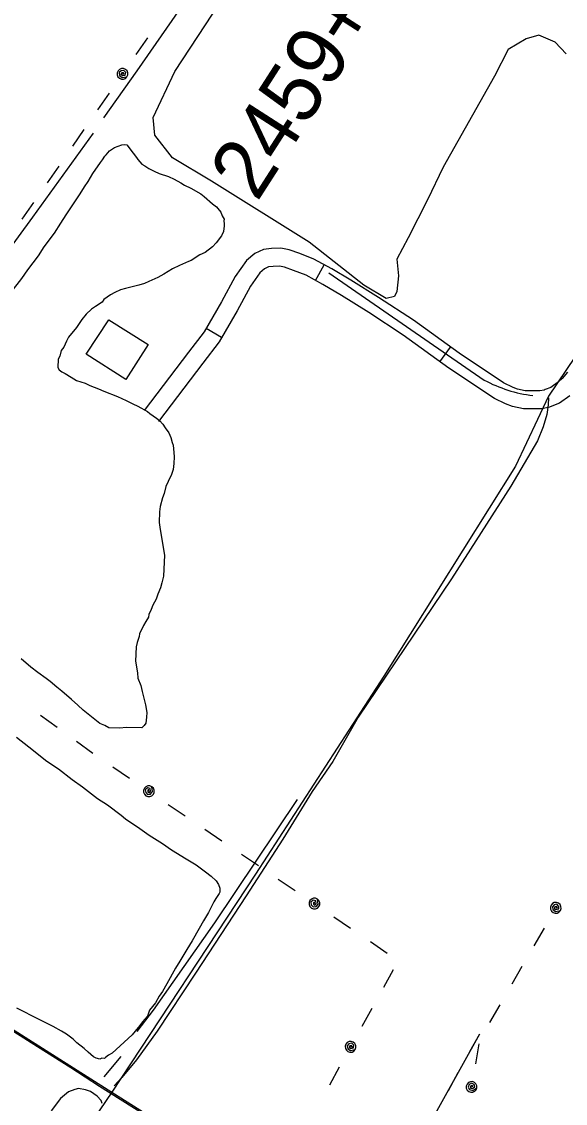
# Model space of a CAD drawing. Extents: x 3535183 to 3573198, y 534952 to 560562.
# Drawn here: x 3551444 to 3552352, y 543255 to 545059 of the extents above; entities that cross this region are included whole.
import ezdxf

# ---------------------------------------------------------------- set-up
doc = ezdxf.new("R2010")
doc.units = 0
for name, color, linetype in [('V-BLDG-OTLN', 7, 'Continuous'), ('V-DTCH-CNTR', 7, 'Continuous'), ('V-RAIL-TRAK', 7, 'Continuous'), ('V-ROAD-CNTR', 7, 'Continuous'), ('V-SITE-VEGE', 7, 'Continuous'), ('V-SURV-IDEN', 7, 'Continuous'), ('V-TOPO-SHOR', 7, 'Continuous'), ('V-UTIL-LINE', 7, 'Continuous')]:
    doc.layers.add(name, color=color, linetype=linetype)

msp = doc.modelspace()

# ---------------------------------------------------------------- linework, layer by layer
at = {"layer": 'V-BLDG-OTLN'}
msp.add_lwpolyline([(3551589.2, 544562), (3551654.9, 544520.5), (3551618.1, 544462.4), (3551551.7, 544504.4)], close=True, dxfattribs=at)
at = {"layer": 'V-DTCH-CNTR'}
for points in [[(3552323.6, 544431.5), (3552323.2, 544420.2), (3552320.8, 544403.8), (3552314.8, 544383.2), (3552305.2, 544360), (3552260.6, 544284.3), (3552161.7, 544129.8), (3552006, 543899.2), (3551963.2, 543825.1), (3551929.1, 543775.1), (3551880, 543695.2), (3551819, 543601), (3551734.1, 543472), (3551670.4, 543375.3), (3551635.6, 543327), (3551611, 543297.5), (3551598.3, 543284.1)], [(3551578.1, 543254.3), (3551576.6, 543259.6), (3551569.9, 543266.8), (3551558.8, 543274.2), (3551550.3, 543277.1), (3551539, 543279.3), (3551532.9, 543277.8), (3551522.3, 543273.8), (3551508.9, 543263), (3551493.3, 543241.9)]]:
    msp.add_lwpolyline(points, dxfattribs=at)
at = {"layer": 'V-RAIL-TRAK'}
msp.add_lwpolyline([(3550365.2, 544048), (3550434.3, 544003.9), (3550525.2, 543946.7), (3550593.5, 543903.9), (3550673.3, 543853.3), (3550771.4, 543790.6), (3550852.5, 543739.8), (3550912.3, 543701.8), (3550968.2, 543666.9), (3551040.3, 543620.9), (3551109.4, 543577.2), (3551185.4, 543529.3), (3551287.4, 543465.1), (3551374, 543410.3), (3551470.4, 543349.4), (3551525.9, 543314.5), (3551573.7, 543283.4), (3551647.1, 543237.4)], dxfattribs=at)
at = {"layer": 'V-ROAD-CNTR'}
for p, q in [((3551934.6, 544627.5), (3551949, 544653.8)), ((3551777.7, 544532.2), (3551751.7, 544547.3)), ((3552142.2, 544492), (3552159.8, 544516.3))]:
    msp.add_line(p, q, dxfattribs=at)
for points in [[(3552355.3, 544474.4), (3552346.2, 544463.7), (3552340.4, 544458.3), (3552327.5, 544449.2), (3552318.1, 544445.5), (3552316.1, 544444.7), (3552309.2, 544443.1), (3552284.7, 544443.3), (3552271.9, 544445.9), (3552264.3, 544449), (3552248.5, 544456.8), (3552174.1, 544506), (3552097.9, 544561), (3552039.7, 544599.1), (3551993.6, 544628), (3551961.7, 544646.8), (3551931.7, 544663.3), (3551908.3, 544672.4), (3551890.7, 544678.7), (3551876.8, 544681.4), (3551861.3, 544681), (3551847.8, 544679.2), (3551833.3, 544672.6), (3551819.4, 544660.9), (3551800.4, 544634), (3551777.6, 544591.7), (3551748.4, 544541.7), (3551722.5, 544507.8), (3551648.3, 544410.5)], [(3552359.3, 544434.9), (3552341.8, 544422.6), (3552329.1, 544417.6), (3552325, 544416), (3552312.6, 544413.1), (3552281.5, 544413.3), (3552263.2, 544417.1), (3552251.9, 544421.6), (3552233.6, 544430.8), (3552157, 544481.3), (3552080.8, 544536.3), (3552023.6, 544573.9), (3551978, 544602.4), (3551946.9, 544620.8), (3551919, 544636.1), (3551897.8, 544644.3), (3551882.8, 544649.7), (3551874.3, 544651.3), (3551863.6, 544651), (3551856.1, 544650), (3551849.5, 544647), (3551841.7, 544640.4), (3551825.9, 544618.2), (3551803.8, 544577), (3551773.4, 544524.9), (3551746.3, 544489.5), (3551672.2, 544392.3)], [(3551956.7, 544640.2), (3552216.1, 544461.4)], [(3552440.1, 544607.4), (3552323.5, 544434.5), (3552268.2, 544317.9), (3552048.6, 543967.3), (3551834.5, 543637.2), (3551594.7, 543273.1), (3551437.9, 543043.2), (3551150.2, 542586.2), (3550795.9, 542040.6), (3550722.5, 541934), (3550574, 541685), (3550320.6, 541311), (3550099, 540961.2), (3549982.7, 540770.2), (3549939.7, 540703.8)], [(3553092.4, 542323.4), (3552814, 542505.2), (3552669, 542594.5), (3552503.2, 542696.6), (3552184.2, 542899.1), (3551818, 543131.4), (3551588.2, 543276.6), (3550998.5, 543650.4), (3550861.5, 543733.9), (3550742.9, 543814.2), (3550407.3, 544022.4), (3550107.6, 544208.9)]]:
    msp.add_lwpolyline(points, dxfattribs=at)
msp.add_arc((3552325.2, 544663.5), 229.7, 241.6487, 263.0574, dxfattribs=at)
at = {"layer": 'V-SITE-VEGE'}
for points in [[(3552353.2, 545005.4), (3552334.8, 545025.2), (3552307.4, 545036.7), (3552286.3, 545030.6), (3552256, 545012.6), (3552233.5, 544968.2), (3552147.7, 544816.6), (3552121.3, 544762), (3552089.3, 544698.8), (3552070.5, 544663), (3552073, 544635.1), (3552070.2, 544609.1), (3552066.4, 544600.5), (3552052.4, 544597.6), (3552015, 544619.9), (3551923.7, 544691.2), (3551760.6, 544793), (3551696, 544832), (3551666.1, 544869.7), (3551663.7, 544899.3), (3551699.7, 544976.3), (3551801.2, 545130.7)], [(3551426.6, 544608.1), (3551444.3, 544631), (3551454.1, 544645), (3551471.9, 544668.7), (3551481.7, 544683.5), (3551498.6, 544706.5), (3551509.3, 544722.9), (3551518.3, 544736.9), (3551527.2, 544750.1), (3551541.5, 544772.3), (3551548.7, 544783.8), (3551554.9, 544792.8), (3551563, 544806), (3551575.5, 544824.1), (3551579.1, 544829), (3551582.7, 544834.8), (3551585.3, 544837.2), (3551590.6, 544843.7), (3551599.2, 544849.3), (3551611.2, 544853.9), (3551616.3, 544854.6), (3551619.6, 544853.6), (3551622, 544851), (3551626, 544844.9), (3551630, 544839.7), (3551635.7, 544832.8), (3551638.1, 544829.3), (3551644.5, 544821.5), (3551649.5, 544818.8), (3551656, 544814.3), (3551665.1, 544809.7), (3551673.4, 544806), (3551689.3, 544801.2), (3551698.4, 544796.7), (3551709.9, 544790.3), (3551715.7, 544786.7), (3551726.4, 544781.3), (3551742.9, 544772.2), (3551748.7, 544767.8), (3551762.5, 544755.5), (3551769.1, 544750.2), (3551771.5, 544747.6), (3551776.3, 544741.5), (3551778.6, 544735.5), (3551781.8, 544729.5), (3551781.7, 544726.9), (3551782.3, 544721.9), (3551782.2, 544718.5), (3551781, 544709.3), (3551777.4, 544701.8)], [(3551777.4, 544701.8), (3551768.5, 544690.4), (3551762.3, 544683.8), (3551750.2, 544674.2), (3551741.6, 544670.3), (3551726.9, 544660.7), (3551722.6, 544659.2)], [(3551722.6, 544659.2), (3551707.2, 544652.2), (3551696, 544646.7), (3551681.4, 544638), (3551671.1, 544632.5), (3551656.5, 544625.5), (3551648.8, 544622.4), (3551639.4, 544619.4), (3551630.9, 544617.2), (3551617.3, 544614.3), (3551608.8, 544612.1), (3551599.3, 544607.4), (3551592.4, 544603.5), (3551581.2, 544595.5), (3551578.5, 544591.4), (3551567.3, 544584.2), (3551560.3, 544579.4), (3551551.6, 544571.3), (3551544.5, 544562.3), (3551535.6, 544549.2), (3551522.3, 544532.8), (3551518.7, 544526.2), (3551514.1, 544516.3), (3551509.7, 544510.5), (3551507.7, 544501.3), (3551504.9, 544496.4), (3551504.4, 544482.1), (3551506.8, 544478.6), (3551510.9, 544475.1), (3551516.7, 544472.4), (3551526.5, 544466.1), (3551535.6, 544460.7), (3551549.8, 544455.9), (3551558, 544452.2), (3551572.2, 544446.6), (3551581.3, 544442.9), (3551603.7, 544433.7), (3551618.6, 544427.2), (3551629.4, 544421.7), (3551637.7, 544418), (3551654.2, 544409), (3551658.2, 544405.5), (3551668.9, 544397.5), (3551673.8, 544393.9), (3551679.5, 544387.8), (3551683.5, 544381.8), (3551689.9, 544373.1), (3551693, 544365.4), (3551695.2, 544356.9), (3551696.7, 544352.6), (3551697.9, 544340.7), (3551698.5, 544333.1), (3551698.1, 544322.2), (3551696.9, 544312.1), (3551694, 544303.8), (3551688.5, 544292.2), (3551684.8, 544283.9), (3551681.9, 544272.3), (3551679, 544264.8), (3551675.1, 544250.6), (3551673.9, 544241.4), (3551673.3, 544223.7), (3551675.4, 544211.8), (3551682.2, 544169.4), (3551680.8, 544134.1), (3551677.9, 544123.2), (3551675.9, 544114.9), (3551671.3, 544104.1), (3551668.4, 544095.8), (3551663, 544085.9), (3551660.2, 544078.4), (3551656.5, 544070.1), (3551655.5, 544065.9), (3551651, 544058.5), (3551647.4, 544051.9), (3551640.9, 544037.8), (3551639.9, 544033.7), (3551637, 544023.6), (3551635.1, 544016.1), (3551634.2, 543992.6), (3551637.6, 543973.1), (3551638.1, 543963.8), (3551642.7, 543951.8), (3551644.9, 543941.6), (3551650.8, 543919.5), (3551652.8, 543906.7), (3551652.5, 543899.2), (3551651.3, 543889.1), (3551648.6, 543885), (3551644.3, 543880.9), (3551618.2, 543881.9), (3551608, 543880.6), (3551589.5, 543881.3), (3551582.9, 543885), (3551574.6, 543888.6), (3551546.8, 543910.8), (3551537.8, 543918.7), (3551527.2, 543928.4), (3551510.9, 543942.5), (3551502.7, 543948.7), (3551491.3, 543958.4)], [(3551491.3, 543958.4), (3551484.7, 543963.7), (3551470.8, 543973.5), (3551459.3, 543982.3), (3551443, 543996.4)], [(3551435.5, 543865.3), (3551456, 543849.3), (3551486.2, 543825.4), (3551505.2, 543812.9), (3551528.1, 543795.2), (3551545.3, 543782.7), (3551570.7, 543763.2), (3551587.1, 543752.5), (3551610.1, 543735.6), (3551617.5, 543729.4), (3551641.3, 543713.3), (3551656.9, 543701.8), (3551679.1, 543688.3), (3551693.9, 543677.6), (3551718.6, 543662.4), (3551735.1, 543652.5), (3551750.6, 543640.9), (3551760.5, 543633.8), (3551768.6, 543625.9), (3551772.6, 543619.9), (3551774.9, 543613.9), (3551774.6, 543607.2), (3551773.7, 543604.7), (3551768.3, 543596.4), (3551764.7, 543590.7), (3551759.3, 543579.9), (3551755.7, 543573.3), (3551747.5, 543559.3), (3551740.3, 543546.1), (3551728.6, 543525.5), (3551719.6, 543511.5), (3551707.9, 543491.7), (3551700.7, 543480.2), (3551686.2, 543453.8), (3551679, 543441.4), (3551673.6, 543433.2), (3551667.3, 543422.4), (3551657.6, 543410.2), (3551653.9, 543400.2), (3551645.9, 543390.4), (3551641.5, 543384.7), (3551633.5, 543374.8), (3551628.2, 543369.1), (3551595, 543338.4), (3551589, 543335.2)], [(3551589, 543335.2), (3551583.8, 543331.2), (3551582.1, 543329.6), (3551577.9, 543329.8), (3551574.4, 543328.2), (3551568.6, 543330.1), (3551563.6, 543332), (3551554.7, 543339.9), (3551548.1, 543346.1), (3551535.9, 543355.8), (3551530.2, 543361.9), (3551518.7, 543369.9), (3551510.5, 543375.3), (3551496.4, 543382.6), (3551486.5, 543388), (3551473.3, 543394.4), (3551436.1, 543413.5)]]:
    msp.add_lwpolyline(points, dxfattribs=at)
at = {"layer": 'V-TOPO-SHOR'}
msp.add_line((3551609.5, 543333), (3551581.2, 543298.9), dxfattribs=at)
for points in [[(3552091.6, 545647.2), (3552038.9, 545570.3), (3551986.9, 545492.7), (3551896.8, 545364.8), (3551757.9, 545153), (3551636.4, 544977.2), (3551580.6, 544898.6)], [(3551563.1, 544873.2), (3551461.9, 544733.3), (3551370.2, 544607.7), (3551288.1, 544482.1), (3551179.4, 544333.1), (3551096.3, 544206.7), (3551041.8, 544133.1)], [(3551904, 543761.8), (3551765.8, 543555.7), (3551663.7, 543410), (3551636.3, 543374.6)]]:
    msp.add_lwpolyline(points, dxfattribs=at)
at = {"layer": 'V-UTIL-LINE'}
for points in [[(3551653.8, 545032.2), (3551634.5, 545004.3)], [(3551612.3, 544972.2), (3551615.2, 544972.2), (3551613.8, 544974.1), (3551611.1, 544974), (3551609.7, 544971.4), (3551612.4, 544969.4), (3551617, 544970.1), (3551617.8, 544974.3), (3551614.7, 544978), (3551610.1, 544977.4), (3551606.9, 544974.4), (3551607.3, 544969.6), (3551611.6, 544966.2), (3551619.7, 544967.1), (3551621.1, 544970.3), (3551621.2, 544973.8), (3551619.9, 544977.1), (3551617.4, 544979.6), (3551614.2, 544981), (3551610.7, 544981), (3551607.4, 544979.7), (3551604.9, 544977.3), (3551603.5, 544974.1), (3551603.5, 544970.6), (3551604.7, 544967.3), (3551607.2, 544964.8), (3551610.4, 544963.4), (3551613.9, 544963.3), (3551617.2, 544964.6), (3551619.7, 544967.1)], [(3551590.1, 544940.1), (3551570.8, 544912.1)], [(3551548, 544879.2), (3551528.7, 544851.3)], [(3551505.9, 544818.4), (3551486.6, 544790.4)], [(3551463.8, 544757.5), (3551444.5, 544729.6)], [(3551475.4, 543902.2), (3551503, 543882.3)], [(3551535.4, 543859), (3551563, 543839.1)], [(3551595.9, 543816.3), (3551624.1, 543797.2)], [(3551656.3, 543775.3), (3551656.3, 543778.2), (3551654.4, 543776.9), (3551654.5, 543774.1), (3551657.1, 543772.8), (3551659.1, 543775.5), (3551658.4, 543780.1), (3551654.1, 543780.8), (3551650.4, 543777.6), (3551651.1, 543773.1), (3551654.2, 543769.9), (3551659, 543770.3), (3551662.3, 543774.7), (3551661.4, 543782.8), (3551658.1, 543784.2), (3551654.6, 543784.2), (3551651.4, 543782.9), (3551648.9, 543780.4), (3551647.5, 543777.2), (3551647.5, 543773.6), (3551648.8, 543770.4), (3551651.3, 543767.9), (3551654.5, 543766.5), (3551658, 543766.5), (3551661.3, 543767.8), (3551663.8, 543770.3), (3551665.1, 543773.5), (3551665.2, 543777), (3551663.8, 543780.3), (3551661.4, 543782.8)], [(3551688.6, 543753.4), (3551716.8, 543734.4)], [(3551749.9, 543711.9), (3551778, 543692.8)], [(3551811.1, 543670.4), (3551839.2, 543651.3)], [(3551872.4, 543628.9), (3551900.5, 543609.8)], [(3551932.8, 543587.9), (3551932.7, 543590.8), (3551930.9, 543589.4), (3551930.9, 543586.7), (3551933.5, 543585.3), (3551935.6, 543588), (3551934.8, 543592.7), (3551930.6, 543593.4), (3551926.9, 543590.2), (3551927.5, 543585.7), (3551930.6, 543582.4), (3551935.4, 543582.9), (3551938.8, 543587.2), (3551937.8, 543595.4), (3551934.6, 543596.7), (3551931.1, 543596.7), (3551927.8, 543595.4), (3551925.3, 543593), (3551924, 543589.7), (3551923.9, 543586.2), (3551925.3, 543583), (3551927.7, 543580.5), (3551931, 543579.1), (3551934.5, 543579.1), (3551937.7, 543580.4), (3551940.2, 543582.9), (3551941.6, 543586.1), (3551941.6, 543589.6), (3551940.3, 543592.9), (3551937.8, 543595.4)], [(3552335.6, 543580.8), (3552338.4, 543581), (3552336.9, 543582.8), (3552334.2, 543582.5), (3552333, 543579.8), (3552335.9, 543578), (3552340.5, 543579.1), (3552340.9, 543583.3), (3552337.4, 543586.8), (3552333, 543585.8), (3552329.9, 543582.5), (3552330.7, 543577.8), (3552335.3, 543574.8), (3552343.4, 543576.3), (3552344.5, 543579.6), (3552344.3, 543583.1), (3552342.7, 543586.3), (3552340.1, 543588.6), (3552336.7, 543589.7), (3552333.2, 543589.5), (3552330.1, 543587.9), (3552327.8, 543585.3), (3552326.6, 543581.9), (3552326.9, 543578.4), (3552328.4, 543575.3), (3552331.1, 543573), (3552334.4, 543571.9), (3552337.9, 543572.1), (3552341, 543573.6), (3552343.4, 543576.3)], [(3551965.1, 543566), (3551993.2, 543546.9)], [(3552316.1, 543547), (3552299.1, 543517.6)], [(3552026.3, 543524.5), (3552054.4, 543505.4)], [(3552064.4, 543477.4), (3552047.9, 543447.7)], [(3552279.1, 543482.9), (3552262.1, 543453.5)], [(3552242.1, 543418.8), (3552225.1, 543389.4)], [(3552028.5, 543412.7), (3552012, 543383)], [(3552208.3, 543370.1), (3551831.7, 542694), (3551430.6, 541974.5), (3551327.9, 541797.1), (3551446.1, 541437.4)], [(3552208.3, 543370.1), (3552191.8, 543340.4)], [(3551993.1, 543348.9), (3551996, 543349.2), (3551994.4, 543351), (3551991.7, 543350.6), (3551990.6, 543347.9), (3551993.5, 543346.1), (3551998, 543347.3), (3551998.3, 543351.6), (3551994.9, 543355), (3551990.4, 543353.9), (3551987.5, 543350.6), (3551988.3, 543345.8), (3551993, 543342.9), (3552001, 543344.5), (3552002, 543347.9), (3552001.8, 543351.4), (3552000.1, 543354.5), (3551997.5, 543356.8), (3551994.1, 543357.8), (3551990.6, 543357.6), (3551987.5, 543356), (3551985.2, 543353.3), (3551984.2, 543349.9), (3551984.4, 543346.4), (3551986.1, 543343.3), (3551988.7, 543341), (3551992.1, 543340), (3551995.6, 543340.3), (3551998.7, 543341.9), (3552001, 543344.5)], [(3552207, 543354.1), (3552201.5, 543320.5)], [(3551974.2, 543314.8), (3551957.7, 543285.1)], [(3552172.3, 543305.4), (3552155.8, 543275.7)], [(3552195.1, 543282), (3552197.7, 543283.3), (3552195.7, 543284.4), (3552193.2, 543283.2), (3552193.1, 543280.2), (3552196.4, 543279.5), (3552200.3, 543282.2), (3552199.2, 543286.3), (3552194.7, 543288.3), (3552190.9, 543285.9), (3552189.2, 543281.7), (3552191.7, 543277.5), (3552197, 543276.3), (3552204, 543280.6), (3552203.9, 543284.1), (3552202.4, 543287.3), (3552199.9, 543289.7), (3552196.6, 543290.9), (3552193.1, 543290.8), (3552189.9, 543289.3), (3552187.5, 543286.8), (3552186.2, 543283.5), (3552186.3, 543280), (3552187.8, 543276.8), (3552190.4, 543274.4), (3552193.6, 543273.1), (3552197.2, 543273.3), (3552200.3, 543274.7), (3552202.8, 543277.3), (3552204, 543280.6)]]:
    msp.add_lwpolyline(points, dxfattribs=at)

# ---------------------------------------------------------------- texts
at = {"layer": 'V-SURV-IDEN'}
msp.add_text('2459+70.4', height=100, rotation=57.2589, dxfattribs=at).set_placement((3551836.9, 544757))

doc.saveas('drawing.dxf')
